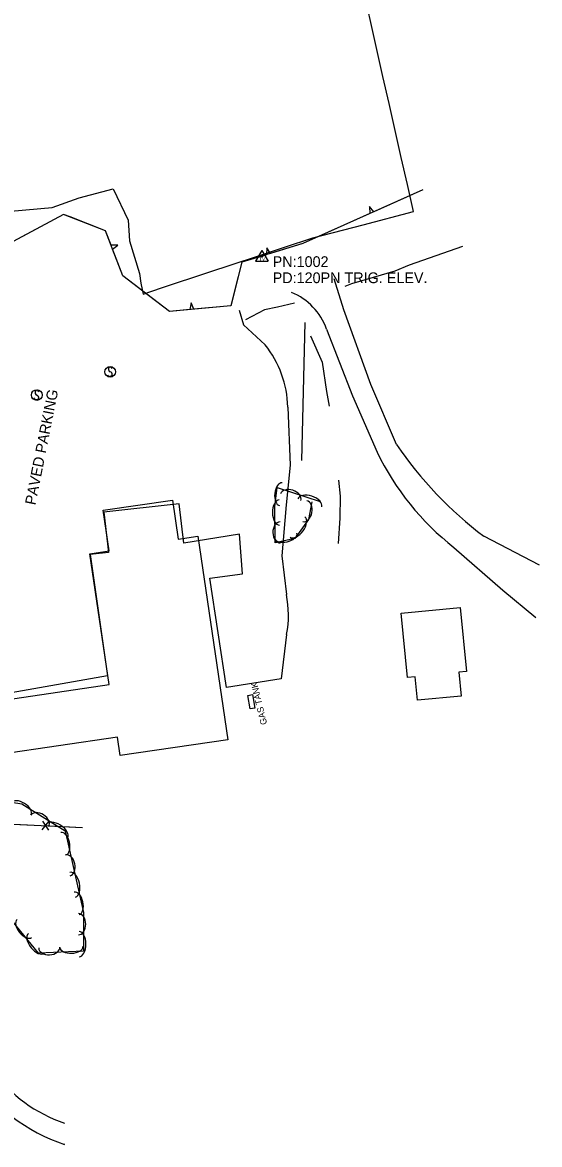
# Model space of a CAD drawing. Extents: x 954793 to 988390, y 1867850 to 1924428.
# Drawn here: x 961320 to 961560, y 1902771 to 1903293 of the extents above; entities that cross this region are included whole.
import ezdxf

# ---------------------------------------------------------------- set-up
doc = ezdxf.new("R2010")
doc.units = 0
for name, color, linetype in [('S_BUILDING', 7, 'Continuous'), ('S_DRIVEWAY', 7, 'Continuous'), ('S_FENCE', 7, 'Continuous'), ('S_OBSCURES', 7, 'Continuous'), ('S_PARKING', 7, 'Continuous'), ('S_PARKING_ANNOT', 7, 'Continuous'), ('S_SECONDARY_CTL', 7, 'Continuous'), ('S_SECONDARY_CTL_ANNOT', 7, 'Continuous'), ('S_SIGN', 7, 'Continuous'), ('S_STREAM', 7, 'Continuous'), ('S_TANK', 7, 'Continuous'), ('S_TANK_ANNOT', 7, 'Continuous'), ('S_TREE', 7, 'Continuous')]:
    doc.layers.add(name, color=color, linetype=linetype)

msp = doc.modelspace()

# ---------------------------------------------------------------- linework, layer by layer
at = {"layer": 'S_BUILDING'}
for points in [[(961401.25, 1903053.87), (961415.21, 1902959.18), (961365.05, 1902951.78), (961363.77, 1902960.43), (961281.23, 1902948.25), (961270.63, 1903020.12), (961304.87, 1903025.17), (961311.86, 1902977.78), (961359.9, 1902984.86), (961350.93, 1903045.68), (961359.99, 1903047.01), (961357.21, 1903065.89), (961389.48, 1903070.65), (961392.15, 1903052.53)], [(961523.47, 1903020.63), (961526.31, 1902990.9), (961522.81, 1902990.57), (961523.88, 1902979.45), (961503.55, 1902977.51), (961502.5, 1902988.46), (961498.85, 1902988.11), (961495.99, 1903018)]]:
    msp.add_lwpolyline(points, close=True, dxfattribs=at)
at = {"layer": 'S_DRIVEWAY'}
for points in [[(961493.78, 1903096.54), (961481.75, 1903124.43), (961469.24, 1903159.12), (961464.71, 1903173.57)], [(961461.19, 1903150.19), (961473.27, 1903119.16), (961484.68, 1903092.92)], [(961560.38, 1903040.4), (961534.45, 1903053.86)], [(961520.5, 1903048.59), (961543.23, 1903028.74), (961558.57, 1903016.03)], [(961339.1, 1902770.84), (961339.11, 1902771.2)]]:
    msp.add_lwpolyline(points, dxfattribs=at)
for centre, major_axis, ratio, start_param, end_param in [((961434.08, 1903140.56), (-23.58, 16.51), 0.999183, 4.093833, 4.937868), ((961602.66, 1903164.44), (96.29, -116.62), 0.84637, 4.600003, 4.992749), ((961598.45, 1903148.36), (23.63, -124.46), 0.998953, 4.977901, 5.431756), ((961361.93, 1902847.05), (69.08, 12.64), 0.997501, 3.604658, 4.200442), ((961368.81, 1902855.71), (-89.7, 9.01), 0.997323, 0.723059, 1.334826)]:
    msp.add_ellipse(centre, major_axis=major_axis, ratio=ratio, start_param=start_param, end_param=end_param, dxfattribs=at)
at = {"layer": 'S_FENCE'}
for p, q in [((961328.77, 1902917.21), (961331.83, 1902921.17)), ((961328.96, 1902921.3), (961331.63, 1902917.08))]:
    msp.add_line(p, q, dxfattribs=at)
for points in [[(961451.14, 1903153.29), (961449.48, 1903089.08)], [(961222.61, 1903091.86), (961217.4, 1903003.76), (961213.38, 1902923.22), (961302.52, 1902920.51), (961347.6, 1902918.37)], [(961308.33, 1902920.23), (961328.3, 1902919.28)], [(961332.29, 1902919.09), (961347.6, 1902918.37)]]:
    msp.add_lwpolyline(points, dxfattribs=at)
at = {"layer": 'S_OBSCURES'}
msp.add_lwpolyline([(961314.16, 1903205.13), (961333.34, 1903206.8), (961346.02, 1903211.25), (961361.8, 1903215.4), (961368.87, 1903200.93), (961369.34, 1903191.18), (961374.03, 1903176.06), (961374.66, 1903171.56), (961375.85, 1903166.38), (961384.35, 1903169.46), (961406.42, 1903176.73), (961428.48, 1903184), (961441.66, 1903188.29), (961454.85, 1903192.59), (961478.26, 1903198.76), (961501.67, 1903204.93), (961498.82, 1903217.49), (961495.98, 1903230.04), (961493.14, 1903242.59), (961490.3, 1903255.14), (961487.46, 1903267.7), (961484.62, 1903280.25), (961481.77, 1903292.8), (961478.93, 1903305.35)], dxfattribs=at)
at = {"layer": 'S_PARKING'}
for points in [[(961420.41, 1903159.01), (961422.55, 1903152.15), (961432.6, 1903142.81)], [(961443.1, 1903113.9), (961444.3, 1903086.97), (961442.43, 1903068.44), (961440.36, 1903044.66), (961442.46, 1903026.67)], [(961442.59, 1903008.18), (961440.03, 1902987.43), (961414.54, 1902983.52), (961406.85, 1903034.4), (961422.08, 1903036.41), (961420.6, 1903054.73), (961394.77, 1903050.67), (961392.54, 1903068.96), (961357.51, 1903065.09), (961359.66, 1903046.21), (961351.14, 1903045.29), (961359.1, 1902988.92), (961314.38, 1902980.93), (961305.52, 1903024.11), (961269.61, 1903019.58), (961281.14, 1902947.29), (961268.3, 1902946.15), (961239.88, 1902944.69), (961214.76, 1902943.88), (961218.71, 1903011.95), (961223.31, 1903088.55), (961222.99, 1903096.25)]]:
    msp.add_lwpolyline(points, dxfattribs=at)
for centre, major_axis, ratio, start_param, end_param in [((961397.01, 1903113.18), (-2.27, 46.64), 0.987093, 4.679812, 5.351829), ((961398.49, 1903016.79), (4.55, 46.19), 0.968052, 4.620656, 5.021912)]:
    msp.add_ellipse(centre, major_axis=major_axis, ratio=ratio, start_param=start_param, end_param=end_param, dxfattribs=at)
at = {"layer": 'S_SECONDARY_CTL'}
for p, q in [((961431.09, 1903186.68), (961428.08, 1903181.73)), ((961431.09, 1903186.68), (961434.03, 1903181.73)), ((961428.08, 1903181.73), (961434.03, 1903181.73))]:
    msp.add_line(p, q, dxfattribs=at)
for radius in [0.311, 0.183, 0.103]:
    msp.add_circle((961431.09, 1903184.07), radius, dxfattribs=at)
at = {"layer": 'S_SIGN'}
for centre in [(961360.41, 1903130.3), (961326.23, 1903119.51)]:
    msp.add_circle(centre, 2.49, dxfattribs=at)
for centre, radius, start, end in [((961360.26, 1903129.47), 1.28, 204.641, 335.359), ((961361.09, 1903131.62), 1.5, 167.1196, 241.9813), ((961360.48, 1903131.57), 0.95, 16.5258, 156.8957), ((961360, 1903128.96), 1.4, 358.6529, 73.7063), ((961326.07, 1903118.68), 1.28, 204.641, 335.359), ((961326.91, 1903120.83), 1.5, 167.1196, 241.9813), ((961326.3, 1903120.78), 0.95, 16.5258, 156.8957), ((961325.81, 1903118.17), 1.4, 358.6529, 73.7063)]:
    msp.add_arc(centre, radius, start, end, dxfattribs=at)
at = {"layer": 'S_STREAM'}
for points in [[(961524.45, 1903188.69), (961499.7, 1903179.99), (961493.04, 1903177.11), (961472.78, 1903171.21), (961469.68, 1903169.95)], [(961446.3, 1903162.25), (961438.4, 1903160.46), (961432.27, 1903159.17), (961423.45, 1903154.53)], [(961453.75, 1903147.11), (961459.13, 1903134.84), (961461.21, 1903121.17), (961462.35, 1903114.29)], [(961466.68, 1903079.86), (961467.5, 1903072.41), (961467.42, 1903062.23), (961466.52, 1903050.41)]]:
    msp.add_lwpolyline(points, dxfattribs=at)
at = {"layer": 'S_TANK'}
msp.add_lwpolyline([(961426.7, 1902980.16), (961427.78, 1902973.87), (961425.55, 1902973.49), (961424.47, 1902979.78)], close=True, dxfattribs=at)
at = {"layer": 'S_TREE'}
for p, q in [((961483.19, 1903204.8), (961481.11, 1903207.15)), ((961481.11, 1903207.15), (961481.4, 1903204)), ((961364.02, 1903189.31), (961360.85, 1903189.18)), ((961361.56, 1903187.35), (961364.02, 1903189.31)), ((961433.3, 1903187.95), (961433.2, 1903184.79)), ((961435.08, 1903185.37), (961433.3, 1903187.95)), ((961398.19, 1903162.41), (961397.45, 1903159.33)), ((961399.41, 1903159.51), (961398.19, 1903162.41))]:
    msp.add_line(p, q, dxfattribs=at)
for points in [[(961506.01, 1903215.02), (961450.2, 1903190.03), (961421.8, 1903181.27), (961416.56, 1903161.09), (961387.99, 1903158.45), (961366.36, 1903174.94), (961358.22, 1903195.98), (961338.75, 1903203.57), (961312.97, 1903189.66), (961310.52, 1903161.14), (961289.25, 1903146.94), (961269.96, 1903154.38), (961260.43, 1903180.55), (961253.28, 1903207.97), (961229.23, 1903221.26), (961204.74, 1903227.56), (961197.06, 1903254.77), (961191.79, 1903289.17), (961167.46, 1903305.44)], [(961506.01, 1903215.02), (961483.19, 1903204.8)], [(961341.72, 1903202.41), (961338.75, 1903203.57), (961319.55, 1903193.21)], [(961360.85, 1903189.18), (961358.22, 1903195.98), (961341.72, 1903202.41)], [(961481.4, 1903204), (961458.58, 1903193.78)], [(961458.58, 1903193.78), (961450.2, 1903190.03), (961435.08, 1903185.37)], [(961375.67, 1903167.85), (961366.36, 1903174.94), (961361.56, 1903187.35)], [(961433.2, 1903184.79), (961421.8, 1903181.27), (961418.51, 1903168.62)], [(961397.45, 1903159.33), (961387.99, 1903158.45), (961375.67, 1903167.85)], [(961418.51, 1903168.62), (961416.56, 1903161.09), (961399.41, 1903159.51)], [(961454.35, 1903069.88), (961452.72, 1903061.61), (961446.37, 1903052.84), (961437.23, 1903050.81), (961437.09, 1903067.49), (961438.13, 1903076.52), (961458.26, 1903070.01)], [(961183.9, 1902935.37), (961213.59, 1902935.08), (961251.85, 1902934.75), (961287.23, 1902934.44), (961319.24, 1902929.42), (961339.5, 1902916.72), (961348, 1902878.82), (961348.06, 1902860.84), (961327.02, 1902859.93), (961309.93, 1902880.86), (961292.81, 1902901.66), (961256.27, 1902911.08), (961225.36, 1902906.65), (961201.51, 1902907.04), (961177.33, 1902911.94), (961175.76, 1902935.13), (961182.67, 1902936.84)]]:
    msp.add_lwpolyline(points, dxfattribs=at)
for centre, major_axis, ratio in [((961439.91, 1903073.4), (-0.61, -5.31), 0.540699), ((961444.45, 1903071.97), (-4.72, 1.52), 0.685311), ((961439.23, 1903064.83), (0.05, -5.87), 0.55008), ((961453.34, 1903069.37), (-5.58, 1.81), 0.55008), ((961451.06, 1903065.48), (0.95, 4.86), 0.685311), ((961439.57, 1903055.58), (0.04, -4.96), 0.685311), ((961447.62, 1903058.17), (3.44, 4.75), 0.55008), ((961442.18, 1903054.08), (5.22, 1.16), 0.540699), ((961319.01, 1902927.06), (-4.53, 2.84), 0.540699), ((961327.6, 1902921.37), (-4.2, 2.63), 0.685311), ((961335.58, 1902916.67), (-4.97, 3.11), 0.55008), ((961338.65, 1902910.82), (-1.17, 5.22), 0.540699), ((961340.65, 1902900.71), (-1.08, 4.84), 0.685311), ((961342.93, 1902891.73), (-1.28, 5.73), 0.55008), ((961344.87, 1902883.08), (-1.17, 5.22), 0.540699), ((961345.63, 1902873.35), (-0.02, 4.96), 0.685311), ((961320.46, 1902871.32), (3.38, -4.14), 0.540699), ((961326.07, 1902864.45), (3.71, -4.55), 0.55008), ((961345.93, 1902864.09), (-0.02, 5.87), 0.55008), ((961332.07, 1902862.53), (4.95, 0.21), 0.685311), ((961342.37, 1902862.71), (5.34, 0.23), 0.540699)]:
    msp.add_ellipse(centre, major_axis=major_axis, ratio=ratio, start_param=3.141593, end_param=6.283185, dxfattribs=at)

# ---------------------------------------------------------------- texts
at = {"layer": 'S_PARKING_ANNOT'}
msp.add_text('PAVED PARKING', height=5.0004, rotation=78.7298, dxfattribs=at).set_placement((961325.59, 1903068.07))
at = {"layer": 'S_SECONDARY_CTL'}
msp.add_text('TV', height=1.5, rotation=360, dxfattribs=at).set_placement((961429.88, 1903182.06))
at = {"layer": 'S_SECONDARY_CTL_ANNOT'}
for s, p in [('PN:1002', (961436.09, 1903179.07)), ('PD:120PN TRIG. ELEV.', (961436.09, 1903171.57))]:
    msp.add_text(s, height=5, dxfattribs=at).set_placement(p)
at = {"layer": 'S_TANK_ANNOT'}
msp.add_text('GAS TANK', height=3, rotation=103.5756, dxfattribs=at).set_placement((961433.54, 1902966.5))

doc.saveas('drawing.dxf')
